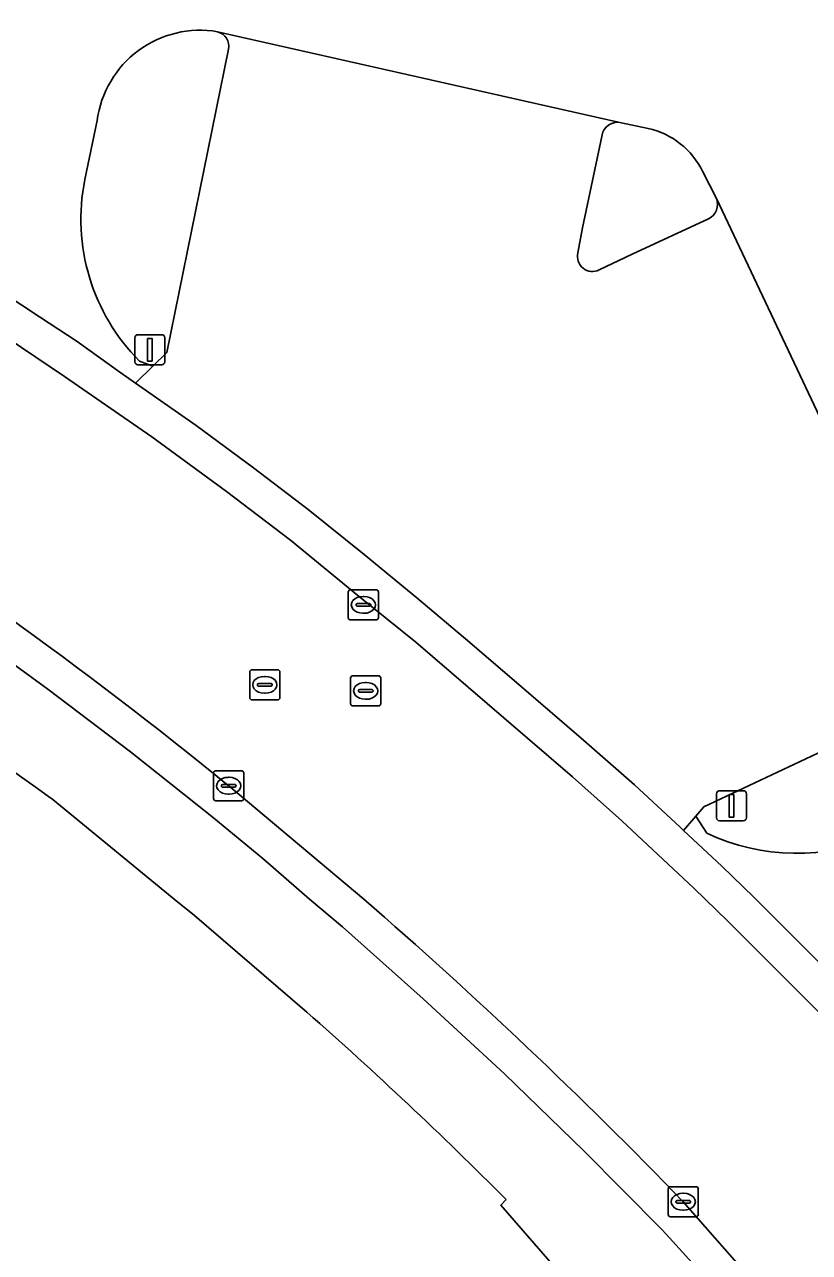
# Model space of a CAD drawing. Extents: x 157692 to 159674, y 381452 to 383291.
# Drawn here: x 159307.29 to 159333.31, y 382738.28 to 382779.02 of the extents above; entities that cross this region are included whole.
import ezdxf

# ---------------------------------------------------------------- set-up
doc = ezdxf.new("R2010")
doc.units = 0
for name, color, linetype in [('IMGEO_Erf', 7, 'Continuous'), ('IMGEO_Kolk', 7, 'Continuous'), ('IMGEO_Lichtmast', 7, 'Continuous'), ('IMGEO_Parkeervlak_open', 7, 'Continuous'), ('IMGEO_Rijbaan_lokaal_open', 7, 'Continuous'), ('IMGEO_Rioolput', 7, 'Continuous'), ('IMGEO_Verkeerseiland_open', 7, 'Continuous'), ('IMGEO_Voetpad_open', 7, 'Continuous')]:
    doc.layers.add(name, color=color, linetype=linetype)

msp = doc.modelspace()

# ---------------------------------------------------------------- linework, layer by layer
at = {"layer": 'IMGEO_Erf'}
for points in [[(159316.649, 382746.254), (159312.918, 382749.455), (159312.253, 382750), (159308.164, 382753.349)], [(159366.788, 382666.68), (159360.659, 382679.535), (159360.409, 382679.398), (159357.244, 382686.085), (159357.378, 382686.156), (159355.765, 382689.51), (159350.447, 382700.567), (159347.43, 382706.265), (159344.52, 382711.533), (159340.059, 382718.24), (159334.981, 382725.97), (159335.085, 382726.003), (159327.675, 382735.201), (159327.206, 382735.106), (159323.079, 382739.848), (159323.259, 382740.036)]]:
    msp.add_lwpolyline(points, dxfattribs=at)
for centre, radius, start, end in [((159171.757, 382564.691), 232.806, 54.13169, 59.24955), ((159219.264, 382636.108), 147.024, 44.98174, 48.51887)]:
    msp.add_arc(centre, radius, start, end, dxfattribs=at)
at = {"layer": 'IMGEO_Kolk'}
for p, q in [((159318.021, 382759.338), (159318.021, 382760.19)), ((159318.096, 382760.264), (159318.948, 382760.264)), ((159318.509, 382760.044), (159318.534, 382760.044)), ((159319.022, 382760.19), (159319.022, 382759.338)), ((159318.28, 382759.758), (159318.28, 382759.77)), ((159318.718, 382759.721), (159318.32, 382759.721)), ((159318.323, 382759.807), (159318.721, 382759.807)), ((159318.764, 382759.77), (159318.764, 382759.758)), ((159318.948, 382759.264), (159318.096, 382759.264)), ((159318.532, 382759.484), (159318.507, 382759.484)), ((159313.63, 382754.262), (159314.482, 382754.262)), ((159313.555, 382753.336), (159313.555, 382754.188)), ((159313.857, 382753.805), (159314.255, 382753.805)), ((159314.043, 382754.042), (159314.068, 382754.042)), ((159314.556, 382754.188), (159314.556, 382753.336)), ((159313.814, 382753.756), (159313.814, 382753.768)), ((159314.252, 382753.719), (159313.854, 382753.719)), ((159314.066, 382753.482), (159314.041, 382753.482)), ((159314.298, 382753.768), (159314.298, 382753.756)), ((159314.482, 382753.262), (159313.63, 382753.262)), ((159328.626, 382739.535), (159328.626, 382740.387)), ((159328.701, 382740.461), (159329.553, 382740.461)), ((159329.627, 382740.387), (159329.627, 382739.535)), ((159328.885, 382739.955), (159328.885, 382739.967)), ((159328.928, 382740.004), (159329.326, 382740.004)), ((159329.114, 382740.241), (159329.139, 382740.241)), ((159329.369, 382739.967), (159329.369, 382739.955)), ((159329.323, 382739.918), (159328.925, 382739.918)), ((159329.137, 382739.681), (159329.112, 382739.681)), ((159329.553, 382739.461), (159328.701, 382739.461))]:
    msp.add_line(p, q, dxfattribs=at)
for points in [[(159318.021, 382759.338), (159318.021, 382760.19)], [(159318.096, 382760.264), (159318.948, 382760.264)], [(159319.022, 382760.19), (159319.022, 382759.338)], [(159318.948, 382759.264), (159318.096, 382759.264)], [(159313.63, 382754.262), (159314.482, 382754.262)], [(159313.555, 382753.336), (159313.555, 382754.188)], [(159314.556, 382754.188), (159314.556, 382753.336)], [(159314.482, 382753.262), (159313.63, 382753.262)], [(159328.626, 382739.535), (159328.626, 382740.387)], [(159328.701, 382740.461), (159329.553, 382740.461)], [(159329.627, 382740.387), (159329.627, 382739.535)], [(159329.553, 382739.461), (159328.701, 382739.461)]]:
    msp.add_lwpolyline(points, dxfattribs=at)
for centre, radius, start, end in [((159318.098, 382760.188), 0.0765, 91.552, 178.448), ((159318.098, 382760.188), 0.0765, 91.552, 178.448), ((159318.946, 382760.188), 0.0765, 1.552, 88.448), ((159318.946, 382760.188), 0.0765, 1.552, 88.448), ((159318.32, 382759.767), 0.0403, 85.8775, 175.7526), ((159318.317, 382759.757), 0.0366, 178.938, 274.7102), ((159318.721, 382759.764), 0.043, 264.8664, 352.4533), ((159318.725, 382759.769), 0.0386, 1.7309, 96.639), ((159318.098, 382759.34), 0.0765, 181.552, 268.448), ((159318.098, 382759.34), 0.0765, 181.552, 268.448), ((159318.946, 382759.34), 0.0765, 271.552, 358.448), ((159318.946, 382759.34), 0.0765, 271.552, 358.448), ((159313.632, 382754.186), 0.0765, 91.552, 178.448), ((159313.632, 382754.186), 0.0765, 91.552, 178.448), ((159314.48, 382754.186), 0.0765, 1.552, 88.448), ((159314.48, 382754.186), 0.0765, 1.552, 88.448), ((159313.854, 382753.765), 0.0403, 85.8775, 175.7526), ((159314.259, 382753.767), 0.0386, 1.7309, 96.639), ((159313.851, 382753.755), 0.0366, 178.938, 274.7102), ((159314.255, 382753.762), 0.043, 264.8664, 352.4533), ((159313.632, 382753.338), 0.0765, 181.552, 268.448), ((159313.632, 382753.338), 0.0765, 181.552, 268.448), ((159314.48, 382753.338), 0.0765, 271.552, 358.448), ((159314.48, 382753.338), 0.0765, 271.552, 358.448), ((159328.703, 382740.385), 0.0765, 91.552, 178.448), ((159328.703, 382740.385), 0.0765, 91.552, 178.448), ((159329.551, 382740.385), 0.0765, 1.552, 88.448), ((159329.551, 382740.385), 0.0765, 1.552, 88.448), ((159328.925, 382739.964), 0.0403, 85.8775, 175.7526), ((159328.922, 382739.954), 0.0366, 178.938, 274.7102), ((159329.326, 382739.961), 0.043, 264.8664, 352.4533), ((159329.33, 382739.966), 0.0386, 1.7309, 96.639), ((159328.703, 382739.537), 0.0765, 181.552, 268.448), ((159328.703, 382739.537), 0.0765, 181.552, 268.448), ((159329.551, 382739.537), 0.0765, 271.552, 358.448), ((159329.551, 382739.537), 0.0765, 271.552, 358.448)]:
    msp.add_arc(centre, radius, start, end, dxfattribs=at)
for centre, major_axis, ratio, start_param, end_param in [((159318.508, 382759.764), (-0.387, 0.002), 0.722429, 4.712389, 7.853982), ((159318.533, 382759.764), (-0.39, 0.002), 0.717154, 1.570796, 4.712389), ((159314.042, 382753.762), (-0.387, 0.002), 0.722429, 4.712389, 7.853982), ((159314.067, 382753.762), (-0.39, 0.002), 0.717154, 1.570796, 4.712389), ((159329.113, 382739.961), (-0.387, 0.002), 0.722429, 4.712389, 7.853982), ((159329.138, 382739.961), (-0.39, 0.002), 0.717154, 1.570796, 4.712389)]:
    msp.add_ellipse(centre, major_axis=major_axis, ratio=ratio, start_param=start_param, end_param=end_param, dxfattribs=at)
at = {"layer": 'IMGEO_Lichtmast'}
for p, q in [((159310.948, 382767.826), (159310.948, 382768.626)), ((159310.948, 382768.626), (159310.948, 382767.826)), ((159311.048, 382768.726), (159311.838, 382768.726)), ((159311.838, 382768.726), (159311.048, 382768.726)), ((159311.938, 382768.626), (159311.938, 382767.826)), ((159311.938, 382767.826), (159311.938, 382768.626)), ((159311.838, 382767.726), (159311.048, 382767.726)), ((159311.048, 382767.726), (159311.838, 382767.726)), ((159330.229, 382752.697), (159330.229, 382753.497)), ((159330.229, 382753.497), (159330.229, 382752.697)), ((159330.329, 382753.597), (159331.119, 382753.597)), ((159331.119, 382753.597), (159330.329, 382753.597)), ((159331.219, 382753.497), (159331.219, 382752.697)), ((159331.219, 382752.697), (159331.219, 382753.497)), ((159331.119, 382752.597), (159330.329, 382752.597)), ((159330.329, 382752.597), (159331.119, 382752.597))]:
    msp.add_line(p, q, dxfattribs=at)
for points in [[(159311.368, 382768.601), (159311.518, 382768.601), (159311.518, 382767.851), (159311.368, 382767.851), (159311.368, 382768.601)], [(159330.649, 382753.472), (159330.799, 382753.472), (159330.799, 382752.722), (159330.649, 382752.722), (159330.649, 382753.472)]]:
    msp.add_lwpolyline(points, dxfattribs=at)
for centre, start, end in [((159311.048, 382768.626), 90, 180), ((159311.048, 382768.626), 90, 180), ((159311.838, 382768.626), 0, 90), ((159311.838, 382768.626), 360, 90), ((159311.048, 382767.826), 180, 270), ((159311.048, 382767.826), 180, 270), ((159311.838, 382767.826), 270, 0), ((159311.838, 382767.826), 270, 0), ((159330.329, 382753.497), 90, 180), ((159330.329, 382753.497), 90, 180), ((159331.119, 382753.497), 0, 90), ((159331.119, 382753.497), 360, 90), ((159330.329, 382752.697), 180, 270), ((159330.329, 382752.697), 180, 270), ((159331.119, 382752.697), 270, 0), ((159331.119, 382752.697), 270, 0)]:
    msp.add_arc(centre, 0.1, start, end, dxfattribs=at)
at = {"layer": 'IMGEO_Parkeervlak_open'}
for points in [[(159327.02, 382775.769), (159313.688, 382778.78)], [(159314.048, 382778.203), (159312.005, 382768.138), (159311.541, 382767.684), (159310.968, 382767.123), (159312.981, 382765.718), (159314.879, 382764.309), (159316.686, 382762.926), (159318.544, 382761.433), (159320.292, 382759.997), (159322.051, 382758.51), (159323.763, 382757.046), (159325.743, 382755.346), (159327.506, 382753.791), (159329.024, 382752.384), (159329.139, 382752.276), (159329.548, 382752.756), (159329.808, 382753.061), (159337.511, 382756.685)], [(159325.632, 382771.439), (159325.786, 382772.277), (159326.436, 382775.353)], [(159338.147, 382756.492), (159330.225, 382773.25)], [(159329.969, 382772.574), (159327.43, 382771.402), (159326.337, 382770.875)], [(159332.882, 382733.773), (159332.194, 382734.694), (159331.728, 382735.262), (159330.172, 382737.101), (159328.557, 382738.887), (159328.413, 382739.04), (159325.833, 382741.65), (159323.198, 382744.203), (159320.507, 382746.698), (159317.825, 382749.079), (159316.739, 382750), (159315.188, 382751.351), (159313.495, 382752.74), (159310.804, 382754.886), (159308.064, 382756.969), (159305.276, 382758.987), (159302.442, 382760.941), (159299.564, 382762.828), (159298.369, 382763.583), (159296.338, 382764.944), (159294.264, 382766.237), (159292.148, 382767.462), (159289.994, 382768.618), (159288.159, 382769.525)], [(159308.164, 382753.349), (159312.253, 382750), (159312.918, 382749.455), (159316.649, 382746.254)], [(159323.259, 382740.036), (159323.079, 382739.848), (159327.206, 382735.106), (159327.675, 382735.201)]]:
    msp.add_lwpolyline(points, dxfattribs=at)
for centre, radius, start, end in [((159313.556, 382778.297), 0.501, 349.1825, 74.739), ((159326.945, 382775.256), 0.518, 81.6878, 169.2389), ((159329.734, 382773.05), 0.531, 296.3357, 22.1812), ((159326.118, 382771.324), 0.5, 166.692, 295.9884), ((159171.757, 382564.691), 232.806, 54.13169, 59.24955), ((159219.264, 382636.108), 147.024, 44.98174, 48.51887)]:
    msp.add_arc(centre, radius, start, end, dxfattribs=at)
at = {"layer": 'IMGEO_Rijbaan_lokaal_open'}
for points in [[(159341.778, 382736.715), (159339.325, 382739.829), (159337.689, 382741.775), (159336.353, 382743.356), (159335.797, 382743.978), (159335.124, 382744.712), (159334.178, 382745.694), (159330.61, 382749.274), (159329.477, 382750.367), (159327.09, 382752.595), (159325.455, 382754.062), (159323.176, 382756.018), (159320.256, 382758.523), (159318.343, 382760.079), (159316.101, 382761.905), (159313.982, 382763.527), (159311.504, 382765.343), (159308.616, 382767.345), (159305.75, 382769.263)], [(159314.055, 382753.761), (159318.538, 382750)], [(159329.126, 382739.961), (159332.441, 382736.183)]]:
    msp.add_lwpolyline(points, dxfattribs=at)
for centre, radius, start, end in [((159220.384, 382639.062), 148.088, 50.76264, 57.96803), ((159208.067, 382622.884), 168.411, 44.04185, 49.00735)]:
    msp.add_arc(centre, radius, start, end, dxfattribs=at)
at = {"layer": 'IMGEO_Rioolput'}
for p, q in [((159314.753, 382756.685), (159314.753, 382757.537)), ((159314.828, 382757.611), (159315.68, 382757.611)), ((159315.754, 382757.537), (159315.754, 382756.685)), ((159315.012, 382757.105), (159315.012, 382757.117)), ((159315.45, 382757.068), (159315.052, 382757.068)), ((159315.055, 382757.154), (159315.453, 382757.154)), ((159315.241, 382757.391), (159315.266, 382757.391)), ((159315.496, 382757.117), (159315.496, 382757.105)), ((159318.098, 382756.485), (159318.098, 382757.337)), ((159318.173, 382757.411), (159319.025, 382757.411)), ((159318.586, 382757.191), (159318.611, 382757.191)), ((159319.099, 382757.337), (159319.099, 382756.485)), ((159315.264, 382756.831), (159315.239, 382756.831)), ((159318.357, 382756.905), (159318.357, 382756.917)), ((159318.795, 382756.868), (159318.397, 382756.868)), ((159318.4, 382756.954), (159318.798, 382756.954)), ((159318.841, 382756.917), (159318.841, 382756.905)), ((159315.68, 382756.611), (159314.828, 382756.611)), ((159319.025, 382756.411), (159318.173, 382756.411)), ((159318.609, 382756.631), (159318.584, 382756.631))]:
    msp.add_line(p, q, dxfattribs=at)
for points in [[(159314.753, 382756.685), (159314.753, 382757.537)], [(159314.828, 382757.611), (159315.68, 382757.611)], [(159315.754, 382757.537), (159315.754, 382756.685)], [(159318.098, 382756.485), (159318.098, 382757.337)], [(159318.173, 382757.411), (159319.025, 382757.411)], [(159319.099, 382757.337), (159319.099, 382756.485)], [(159315.68, 382756.611), (159314.828, 382756.611)], [(159319.025, 382756.411), (159318.173, 382756.411)]]:
    msp.add_lwpolyline(points, dxfattribs=at)
for centre, radius, start, end in [((159314.83, 382757.535), 0.0765, 91.552, 178.448), ((159314.83, 382757.535), 0.0765, 91.552, 178.448), ((159315.678, 382757.535), 0.0765, 1.552, 88.448), ((159315.678, 382757.535), 0.0765, 1.552, 88.448), ((159315.052, 382757.114), 0.0403, 85.8775, 175.7526), ((159315.049, 382757.104), 0.0366, 178.938, 274.7102), ((159315.453, 382757.111), 0.043, 264.8664, 352.4533), ((159315.457, 382757.116), 0.0386, 1.7309, 96.639), ((159318.175, 382757.335), 0.0765, 91.552, 178.448), ((159318.175, 382757.335), 0.0765, 91.552, 178.448), ((159319.023, 382757.335), 0.0765, 1.552, 88.448), ((159319.023, 382757.335), 0.0765, 1.552, 88.448), ((159314.83, 382756.687), 0.0765, 181.552, 268.448), ((159314.83, 382756.687), 0.0765, 181.552, 268.448), ((159315.678, 382756.687), 0.0765, 271.552, 358.448), ((159315.678, 382756.687), 0.0765, 271.552, 358.448), ((159318.397, 382756.914), 0.0403, 85.8775, 175.7526), ((159318.394, 382756.904), 0.0366, 178.938, 274.7102), ((159318.798, 382756.911), 0.043, 264.8664, 352.4533), ((159318.802, 382756.916), 0.0386, 1.7309, 96.639), ((159318.175, 382756.487), 0.0765, 181.552, 268.448), ((159318.175, 382756.487), 0.0765, 181.552, 268.448), ((159319.023, 382756.487), 0.0765, 271.552, 358.448), ((159319.023, 382756.487), 0.0765, 271.552, 358.448)]:
    msp.add_arc(centre, radius, start, end, dxfattribs=at)
for centre, major_axis, ratio, start_param, end_param in [((159315.24, 382757.111), (-0.387, 0.002), 0.722429, 4.712389, 7.853982), ((159315.265, 382757.111), (-0.39, 0.002), 0.717154, 1.570796, 4.712389), ((159318.585, 382756.911), (-0.387, 0.002), 0.722429, 4.712389, 7.853982), ((159318.61, 382756.911), (-0.39, 0.002), 0.717154, 1.570796, 4.712389)]:
    msp.add_ellipse(centre, major_axis=major_axis, ratio=ratio, start_param=start_param, end_param=end_param, dxfattribs=at)
at = {"layer": 'IMGEO_Verkeerseiland_open'}
for points in [[(159311.095, 382767.853), (159311.541, 382767.684), (159312.005, 382768.138), (159314.048, 382778.203)], [(159309.695, 382775.83), (159309.286, 382773.872)], [(159327.966, 382775.569), (159327.02, 382775.769)], [(159326.436, 382775.353), (159325.786, 382772.277), (159325.632, 382771.439)], [(159330.225, 382773.25), (159329.767, 382774.147)], [(159326.337, 382770.875), (159327.43, 382771.402), (159329.969, 382772.574)], [(159337.511, 382756.685), (159329.808, 382753.061), (159329.548, 382752.756), (159329.905, 382752.185)]]:
    msp.add_lwpolyline(points, dxfattribs=at)
for centre, radius, start, end in [((159313.112, 382775.382), 3.446, 80.3759, 172.5376), ((159313.556, 382778.297), 0.501, 349.1825, 74.739), ((159326.945, 382775.256), 0.518, 81.6878, 169.2389), ((159327.393, 382772.992), 2.64, 25.9448, 77.4687), ((159315.806, 382772.55), 6.652, 168.5393, 224.9168), ((159329.734, 382773.05), 0.531, 296.3357, 22.1812), ((159326.118, 382771.324), 0.5, 166.692, 295.9884), ((159332.871, 382758.495), 6.973, 244.8208, 293.771)]:
    msp.add_arc(centre, radius, start, end, dxfattribs=at)
at = {"layer": 'IMGEO_Voetpad_open'}
for points in [[(159296.066, 382779.754), (159295.518, 382776.964), (159297.135, 382776.086), (159297.895, 382775.62), (159299.964, 382774.405), (159301.594, 382773.383), (159304.78, 382771.295), (159307.786, 382769.316), (159309.035, 382768.496), (159310.449, 382767.485), (159310.968, 382767.123), (159311.541, 382767.684), (159311.095, 382767.853)], [(159313.688, 382778.78), (159327.02, 382775.769), (159327.966, 382775.569)], [(159309.286, 382773.872), (159309.695, 382775.83)], [(159329.767, 382774.147), (159330.225, 382773.25), (159338.147, 382756.492)], [(159333.706, 382747.817), (159331.462, 382750.063), (159330.402, 382751.09), (159329.139, 382752.276), (159329.024, 382752.384), (159327.506, 382753.791), (159325.743, 382755.346), (159323.763, 382757.046), (159322.051, 382758.51), (159320.292, 382759.997), (159318.544, 382761.433), (159316.686, 382762.926), (159314.879, 382764.309), (159312.981, 382765.718), (159310.968, 382767.123), (159310.449, 382767.485), (159309.035, 382768.496), (159307.786, 382769.316), (159304.78, 382771.295)], [(159288.159, 382769.525), (159289.994, 382768.618), (159292.148, 382767.462), (159294.264, 382766.237), (159296.338, 382764.944), (159298.369, 382763.583), (159299.564, 382762.828), (159302.442, 382760.941), (159305.276, 382758.987), (159308.064, 382756.969), (159310.804, 382754.886), (159313.495, 382752.74), (159315.188, 382751.351), (159316.739, 382750), (159317.825, 382749.079), (159320.507, 382746.698), (159323.198, 382744.203), (159325.833, 382741.65), (159328.413, 382739.04), (159328.557, 382738.887), (159330.172, 382737.101), (159331.728, 382735.262), (159332.194, 382734.694), (159332.882, 382733.773)], [(159305.75, 382769.263), (159308.616, 382767.345), (159311.504, 382765.343), (159313.982, 382763.527), (159316.101, 382761.905), (159318.343, 382760.079), (159320.256, 382758.523), (159323.176, 382756.018), (159325.455, 382754.062), (159327.09, 382752.595), (159329.477, 382750.367), (159330.61, 382749.274), (159334.178, 382745.694), (159335.124, 382744.712), (159335.797, 382743.978), (159336.353, 382743.356), (159337.689, 382741.775), (159339.325, 382739.829), (159341.778, 382736.715)], [(159318.538, 382750), (159314.055, 382753.761)], [(159329.905, 382752.185), (159329.548, 382752.756), (159329.139, 382752.276), (159330.402, 382751.09), (159331.462, 382750.063), (159333.706, 382747.817), (159335.594, 382745.91), (159336.747, 382744.69), (159337.58, 382743.705), (159338.619, 382742.484), (159340.063, 382740.769), (159340.927, 382739.693), (159341.072, 382739.509), (159342.015, 382739.954)], [(159332.441, 382736.183), (159329.126, 382739.961)]]:
    msp.add_lwpolyline(points, dxfattribs=at)
for centre, radius, start, end in [((159313.112, 382775.382), 3.446, 80.3759, 172.5376), ((159327.393, 382772.992), 2.64, 25.9448, 77.4687), ((159315.806, 382772.55), 6.652, 168.5393, 224.9168), ((159220.384, 382639.062), 148.088, 50.76264, 57.96803), ((159332.871, 382758.495), 6.973, 244.8208, 293.771), ((159208.067, 382622.884), 168.411, 44.04185, 49.00735)]:
    msp.add_arc(centre, radius, start, end, dxfattribs=at)

doc.saveas('drawing.dxf')
